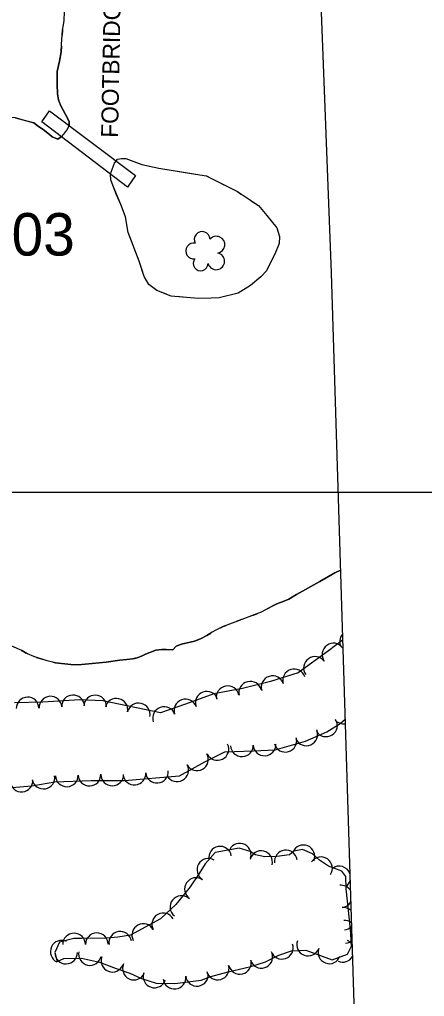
# Model space of a CAD drawing. Extents: x 591954 to 597000, y 198576 to 213500.
# Drawn here: x 594525.5 to 594668.3, y 209321.9 to 209666.9 of the extents above; entities that cross this region are included whole.
import ezdxf

# ---------------------------------------------------------------- set-up
doc = ezdxf.new("R2010")
doc.units = 0
for name, color, linetype in [('Level 10', 7, 'Continuous'), ('Level 15', 7, 'Continuous'), ('Level 18', 7, 'Continuous'), ('Level 19', 7, 'Continuous'), ('Level 4', 7, 'Continuous')]:
    doc.layers.add(name, color=color, linetype=linetype)

msp = doc.modelspace()

# ---------------------------------------------------------------- linework, layer by layer
at = {"layer": 'Level 10'}
msp.add_line((593000, 209500), (595000, 209500), dxfattribs=at)
msp.add_line((593000, 209500), (595000, 209500), dxfattribs=at)
at = {"layer": 'Level 15'}
msp.add_lwpolyline([(594536.01, 209634.74), (594566.41, 209611.8), (594563.56, 209607.71), (594533.31, 209630.86), (594536.01, 209634.74)], dxfattribs=at)
at = {"layer": 'Level 18'}
for points in [[(594639.48, 209447.69), (594634.45, 209443.96), (594623.74, 209436.23), (594614.07, 209433.15), (594604.18, 209430.72), (594594.08, 209428.83), (594584.07, 209425.17), (594575.25, 209422.05), (594554.86, 209426.33), (594546.79, 209426.62), (594533.71, 209425.88), (594523.7, 209425.59)], [(594511.39, 209394.72), (594529.76, 209396.32), (594537.93, 209397.72), (594550.74, 209398.17), (594562.55, 209398.18), (594581.95, 209399.84), (594590.85, 209404.75), (594597.96, 209408.25), (594607.97, 209408.63), (594615.63, 209408.97), (594626.33, 209412.01), (594633.92, 209415.35), (594638.62, 209418.33), (594640.34, 209419.78)], [(594642.23, 209345.64), (594640.67, 209359.92), (594640.61, 209364.27), (594639.2, 209366.16), (594634.51, 209367.9), (594631.34, 209370.02), (594628.87, 209372.32), (594625.32, 209373.8), (594622.25, 209373.26), (594620.69, 209371.9), (594616.23, 209371.27), (594611.97, 209371.17), (594608.69, 209371.97), (594606.9, 209373.09), (594602.94, 209374.22), (594594.45, 209372.71), (594590.93, 209368.76), (594588.88, 209365.27), (594585.72, 209360.6), (594583.18, 209357.55), (594580.64, 209354.36), (594575.26, 209349.27), (594564.67, 209343.56), (594560.17, 209342.84), (594556.11, 209342.47), (594547.4, 209342.35), (594544.69, 209342.34), (594539.6, 209341.07), (594537.93, 209337.46), (594538.77, 209334.23), (594541.06, 209335.29), (594547.33, 209335.37), (594553.69, 209333.99), (594559.62, 209331.73), (594564.4, 209330.08), (594568.49, 209328.25), (594573.69, 209326.58), (594580.31, 209326.44), (594589.61, 209327.62), (594593, 209328.89), (594599.14, 209330.64), (594607.04, 209332.5), (594612.24, 209334.15), (594616.94, 209336.48), (594621.39, 209338.04), (594626.54, 209338.24), (594635.77, 209334.88), (594641.24, 209336.78), (594642.57, 209339.71), (594642.53, 209342.01), (594642.23, 209345.64)]]:
    msp.add_lwpolyline(points, dxfattribs=at)
for centre, radius, start, end in [((594589.92, 209589.27), 2.78, 1.3946, 209.1675), ((594594.96, 209587.41), 2.97, 278.4237, 139.6575), ((594586.92, 209585.2), 2.78, 78.0716, 279.0826), ((594594.85, 209581.56), 2.97, 196.0745, 79.0477), ((594589.38, 209580.8), 2.61, 140.7797, 358.7123)]:
    msp.add_arc(centre, radius, start, end, dxfattribs=at)
for centre, major_axis, ratio, start_param, end_param in [((594642.42, 209447.3), (3.27, 2.31), 0.986887, 1.815579, 3.038821), ((594636.2, 209442.68), (2.45, 3.16), 0.987315, 6.006248, 9.147573), ((594629.7, 209437.98), (2.87, 2.78), 0.987891, 6.136457, 9.277783), ((594614.72, 209431.19), (3.13, 2.48), 0.983525, 5.915894, 9.057219), ((594622.32, 209433.61), (3.13, 2.48), 0.983525, 5.915894, 9.057219), ((594598.88, 209427.63), (3.77, 1.34), 0.985065, 6.124542, 9.265867), ((594606.83, 209429.24), (3.68, 1.58), 0.98509, 6.117107, 9.258432), ((594544.36, 209424.41), (3.94, 0.7), 0.985422, 6.16188, 9.303205), ((594552.16, 209424.36), (3.99, 0.24), 0.985928, 6.186943, 9.328268), ((594591.51, 209425.69), (3.5, 1.93), 0.985523, 6.127751, 9.269076), ((594528.33, 209423.66), (3.92, 0.8), 0.985293, 6.107168, 9.248493), ((594536.38, 209423.96), (3.94, 0.7), 0.985422, 6.16188, 9.303205), ((594559.69, 209423.2), (4, -0.09), 0.986983, 6.09729, 9.238615), ((594567.51, 209421.56), (4, -0.09), 0.986983, 6.09729, 9.238615), ((594576.44, 209420.28), (3.66, 1.62), 0.985752, 6.20699, 9.348315), ((594583.98, 209422.95), (3.66, 1.62), 0.985752, 6.20699, 9.348315), ((594633.63, 209417.61), (-3.67, -1.59), 0.987272, 0.158754, 3.300079), ((594639.89, 209422.1), (-3.74, -1.42), 0.987807, 0.338058, 1.338751), ((594626.66, 209414.41), (-3.7, -1.53), 0.986264, 0.022048, 3.163373), ((594595.32, 209409.25), (-3.81, -1.2), 0.986285, 0.153611, 3.294936), ((594611.94, 209410.87), (-3.99, -0.33), 0.98565, 6.2447, 9.386025), ((594619.29, 209412.16), (-3.85, -1.09), 0.9856, 0.000134, 3.141459), ((594588.11, 209405.6), (-3.42, -2.08), 0.98693, 6.240588, 9.381913), ((594603.96, 209410.54), (-4, 0.01), 0.985662, 0.04158, 3.182905), ((594566.01, 209400.55), (-4, -0.04), 0.985455, 0.075767, 3.217092), ((594573.97, 209401.23), (-4, -0.04), 0.985455, 0.075767, 3.217092), ((594581.11, 209401.74), (-3.42, -2.08), 0.98693, 6.240588, 9.381913), ((594526.17, 209398.08), (-3.99, -0.22), 0.985523, 0.032125, 3.17345), ((594533.91, 209399.13), (-4, 0.09), 0.984862, 0.19624, 3.337565), ((594542.13, 209399.93), (-3.99, 0.33), 0.985481, 0.119839, 3.261165), ((594550.12, 209400.21), (-3.99, 0.33), 0.985481, 0.119839, 3.261165), ((594558.19, 209400.24), (-3.99, 0.27), 0.985766, 0.070722, 3.212047), ((594603.17, 209371.98), (3.27, -2.31), 0.9978, 0.336482, 3.477808), ((594596.27, 209370.91), (3.81, -1.22), 0.99685, 0.486701, 3.628026), ((594610.72, 209369.33), (3.82, 1.2), 0.997226, 5.739596, 8.880921), ((594619.44, 209369.62), (2.3, 3.27), 0.994705, 5.461866, 8.603191), ((594625.66, 209371.39), (3.9, -0.87), 0.998239, 6.107272, 9.248597), ((594592.11, 209366.64), (3.97, 0.45), 0.997026, 0.927133, 4.068458), ((594631.86, 209367.16), (3.93, -0.76), 0.998536, 5.884547, 9.025873), ((594638.25, 209363.93), (3.17, -2.45), 0.999491, 0.990698, 2.872933), ((594587.72, 209359.81), (3.3, 2.27), 0.998582, 0.375066, 3.516391), ((594638.25, 209363.93), (3.17, -2.45), 0.999491, 6.014793, 6.669514), ((594638.86, 209357.23), (-3.95, -0.6), 0.9907, 3.570283, 4.670311), ((594582.6, 209353.46), (3.13, 2.49), 0.998504, 0.226413, 3.367738), ((594638.86, 209357.23), (-3.95, -0.6), 0.9907, 1.528986, 2.474595), ((594639.72, 209349.35), (-3.95, -0.6), 0.9907, 3.818672, 4.670311), ((594576.18, 209347.39), (3.86, 1.04), 0.997635, 0.231875, 3.3732), ((594640.21, 209344.71), (0.33, -3.99), 0.999971, 2.429826, 3.141325), ((594569.14, 209343.6), (3.86, 1.04), 0.997635, 0.231875, 3.3732), ((594639.72, 209349.35), (-3.95, -0.6), 0.9907, 1.528986, 2.226206), ((594540.36, 209337.71), (2.31, 3.27), 0.99913, 0.182059, 3.323385), ((594544.73, 209340.25), (3.98, -0.4), 0.997595, 0.106578, 3.247904), ((594552.75, 209340.34), (3.61, -1.73), 0.997019, 0.462652, 3.603977), ((594561.01, 209340.86), (3.85, -1.1), 0.996999, 0.438697, 3.580022), ((594618.03, 209339.08), (-3.53, -1.88), 0.997535, 6.131879, 9.273205), ((594627.27, 209340.2), (-3.82, 1.18), 0.998184, 6.23262, 9.373945), ((594634.79, 209337.46), (-3.82, 1.18), 0.998184, 6.23262, 9.373945), ((594640.21, 209344.71), (0.33, -3.99), 0.999971, 0, 0.608658), ((594639.5, 209338.01), (-1.65, -3.64), 0.999173, 2.595579, 3.141459), ((594541.92, 209337.39), (-3.99, 0.32), 0.997596, 0.092256, 3.233581), ((594550.32, 209336.86), (-3.84, 1.12), 0.997906, 0.071525, 3.212851), ((594558.26, 209334.49), (-2.98, -2.66), 0.991513, 5.186749, 8.328075), ((594610.78, 209335.88), (-3.48, -1.97), 0.997464, 6.075887, 9.217212), ((594639.5, 209338.01), (-1.65, -3.64), 0.999173, 0.000134, 1.461324), ((594565.85, 209331.72), (-3.58, 1.78), 0.998346, 0.038998, 3.180324), ((594595.4, 209331.75), (-3.87, -1.01), 0.997557, 0.022579, 3.163905), ((594603.25, 209333.75), (-3.88, -0.98), 0.997542, 6.265746, 9.407071), ((594573.1, 209328.96), (-3.84, 1.11), 0.998106, 6.253568, 9.394893), ((594580.14, 209328.52), (-3.97, -0.5), 0.997549, 0.000134, 3.141459), ((594588.07, 209329.53), (-3.97, -0.5), 0.997549, 0.000134, 3.141459)]:
    msp.add_ellipse(centre, major_axis=major_axis, ratio=ratio, start_param=start_param, end_param=end_param, dxfattribs=at)
at = {"layer": 'Level 19'}
for points in [[(594542.94, 209629.51), (594542.94, 209630.78), (594542.47, 209631.83), (594539.95, 209636.66), (594539.18, 209638.58), (594538.89, 209640.67), (594538.77, 209644.04), (594538.77, 209646.52), (594538.76, 209648.59), (594539.17, 209650.67), (594539.61, 209652.25), (594540.13, 209655.54), (594540.28, 209658.14), (594540.61, 209663.24), (594541.01, 209665.13), (594541.17, 209666.63), (594541.33, 209669.62)], [(594540.66, 209663.46), (594540.61, 209663.24), (594540.5, 209661.47)], [(594540.24, 209657.48), (594540.13, 209655.54), (594539.61, 209652.25), (594539.17, 209650.67), (594538.76, 209648.59), (594538.77, 209646.52), (594538.77, 209644.04), (594538.89, 209640.67), (594539.18, 209638.58), (594539.95, 209636.66), (594542.47, 209631.83), (594542.94, 209630.78), (594542.94, 209629.51)], [(594527.24, 209631.33), (594524, 209632.22), (594511.18, 209633.34), (594510.04, 209633.19), (594509.49, 209632.58), (594508.82, 209631.55), (594507.95, 209630.22), (594506.51, 209628.1), (594504.7, 209626.05), (594503.47, 209624.4), (594503.21, 209623.83)], [(594524, 209632.22), (594530.5, 209630.43), (594532.22, 209629.21), (594533.83, 209628.08), (594536, 209626.31), (594536.97, 209625.48), (594538.99, 209624.66), (594540.19, 209625.49), (594540.24, 209625.55)], [(594540.24, 209625.55), (594540.19, 209625.49), (594538.99, 209624.66), (594536.97, 209625.48), (594536, 209626.31), (594533.83, 209628.08), (594532.22, 209629.21), (594530.5, 209630.43), (594527.24, 209631.33)], [(594540.24, 209625.55), (594541.12, 209626.47), (594542.18, 209627.83), (594542.94, 209629.34), (594542.94, 209629.51)], [(594559.6, 209616.94), (594560.09, 209617.59), (594561.5, 209617.9), (594563, 209617.91), (594568.6, 209615.73), (594574.64, 209614.42), (594591.31, 209611.76), (594602.34, 209606.15), (594609.74, 209601.25), (594612.72, 209597.69), (594616.22, 209593.32), (594617.21, 209590.27), (594617.03, 209587.81), (594615.54, 209584.03), (594612.6, 209578.21), (594610.61, 209576.09), (594606.93, 209573.04), (594602.59, 209570.32), (594595.86, 209568.68), (594593.06, 209568.48), (594588.64, 209568.45), (594583.01, 209568.89), (594578.98, 209569.29), (594573.93, 209571.2), (594571.14, 209573.33), (594569.51, 209576.18), (594567.63, 209581.58), (594563.85, 209591.73), (594562.87, 209597.3), (594561.22, 209601.58), (594558.46, 209608.07)], [(594559.6, 209616.94), (594560.09, 209617.59), (594561.5, 209617.9), (594563, 209617.91), (594568.6, 209615.73), (594574.64, 209614.42), (594587.53, 209612.36)], [(594557.6, 209612.27), (594557.59, 209612.45), (594559.02, 209616.16), (594559.6, 209616.94)], [(594558.46, 209608.07), (594557.69, 209610.3), (594557.6, 209612.27)], [(594558.46, 209608.07), (594557.69, 209610.3), (594557.6, 209612.27)], [(594591.46, 209611.68), (594593.25, 209610.78)], [(594559.74, 209605.06), (594558.46, 209608.07)], [(594596.81, 209608.96), (594598.59, 209608.05)], [(594568.99, 209577.67), (594567.63, 209581.58), (594563.85, 209591.73), (594562.87, 209597.3), (594561.22, 209601.58), (594559.74, 209605.06)], [(594602.16, 209606.24), (594602.34, 209606.15), (594603.84, 209605.15)], [(594607.17, 209602.95), (594609.74, 209601.25), (594612.72, 209597.69), (594616.22, 209593.32), (594617.21, 209590.27), (594617.03, 209587.81), (594615.54, 209584.03), (594612.85, 209578.73)], [(594612.85, 209578.73), (594612.6, 209578.21), (594610.61, 209576.09), (594606.93, 209573.04), (594602.59, 209570.32), (594595.86, 209568.68), (594593.06, 209568.48), (594588.64, 209568.45), (594587.18, 209568.56)], [(594572.05, 209572.64), (594571.14, 209573.33), (594570.71, 209574.07)], [(594577.33, 209569.92), (594575.46, 209570.62)], [(594583.19, 209568.87), (594583.01, 209568.89), (594581.2, 209569.07)], [(594638.72, 209472.47), (594636.71, 209471.57), (594631.43, 209468.41), (594623.18, 209463.82), (594620.46, 209462.17), (594618.52, 209461.4), (594616.27, 209460.57), (594614.65, 209459.77), (594612.26, 209458.49), (594610.72, 209457.65), (594601.41, 209454.15), (594599.55, 209453.34), (594597.33, 209452.56), (594594.7, 209451.29), (594593.39, 209450.51), (594591.51, 209449.42), (594589.37, 209448.24), (594587.27, 209447.37), (594582.66, 209446.29), (594580.73, 209445.62), (594579.54, 209444.31), (594577.26, 209444.44), (594575.65, 209444.44), (594573.53, 209444.18), (594569.89, 209442.76), (594568.5, 209442.05), (594566.98, 209441.52), (594565.39, 209441.14), (594563.36, 209440.86), (594560.89, 209440.7), (594556.06, 209439.98), (594546.22, 209439.07), (594543.55, 209439.13), (594538.2, 209439.77), (594535.23, 209440.49), (594530.48, 209441.98), (594528.25, 209442.9), (594526.24, 209444.03), (594519.25, 209447.15)], [(594613.12, 209458.95), (594614.65, 209459.77), (594616.27, 209460.57), (594618.52, 209461.4), (594620.46, 209462.17), (594623.18, 209463.82), (594631.43, 209468.41), (594636.71, 209471.57), (594638.72, 209472.47)], [(594607.66, 209456.5), (594609.53, 209457.21)], [(594596.48, 209452.15), (594597.33, 209452.56), (594598.33, 209452.91)], [(594602.05, 209454.39), (594603.92, 209455.1)], [(594566.06, 209441.3), (594566.98, 209441.52), (594568.5, 209442.05), (594569.89, 209442.76), (594573.53, 209444.18), (594575.65, 209444.44), (594577.26, 209444.44), (594579.54, 209444.31), (594580.73, 209445.62), (594582.66, 209446.29), (594587.27, 209447.37), (594589.37, 209448.24), (594591.51, 209449.42), (594592.96, 209450.26)], [(594526.05, 209444.12), (594526.24, 209444.03), (594527.8, 209443.16)], [(594531.5, 209441.66), (594533.41, 209441.06)], [(594537.26, 209439.99), (594538.2, 209439.77), (594543.55, 209439.13), (594546.22, 209439.07), (594556.06, 209439.98), (594560.89, 209440.7), (594563.36, 209440.86), (594565.39, 209441.14), (594566.06, 209441.3)]]:
    msp.add_lwpolyline(points, dxfattribs=at)
at = {"layer": 'Level 4'}
for points in [[(594650.28, 210487.07), (594646.64, 210381.3), (594625.81, 209829.22), (594635.47, 209577.53)], [(594635.47, 209577.53), (594663.37, 208674.32)]]:
    msp.add_lwpolyline(points, dxfattribs=at)

# ---------------------------------------------------------------- texts
at = {"layer": 'Level 15'}
msp.add_text('FOOTBRIDGE', height=6, rotation=88.8928, dxfattribs=at).set_placement((594560.24, 209625.15))
at = {"layer": 'Level 4'}
msp.add_text('8_103', height=15, dxfattribs=at).set_placement((594489.21, 209583.58))
msp.add_text('8_103', height=15, dxfattribs=at).set_placement((594489.21, 209583.58))

doc.saveas('drawing.dxf')
